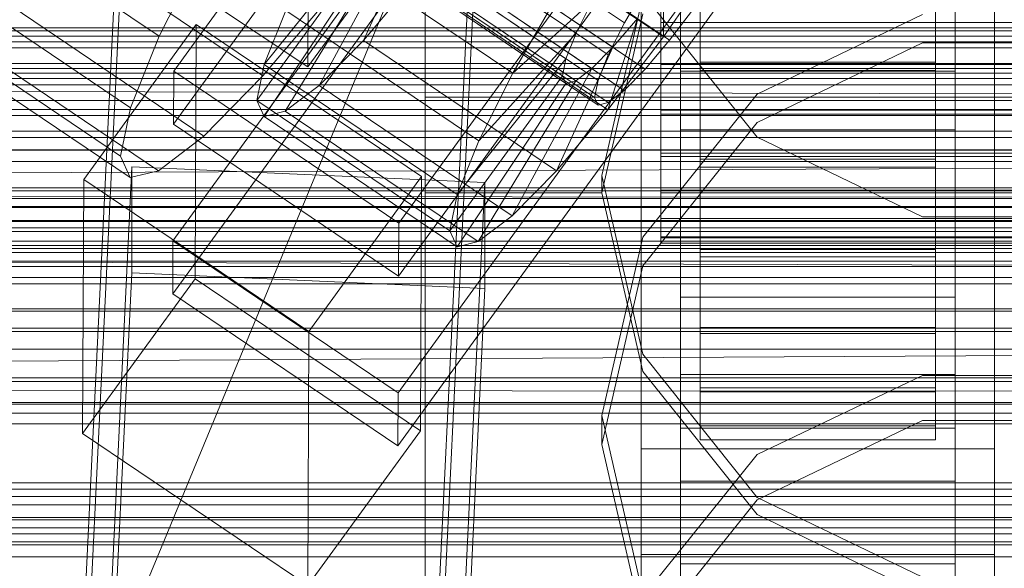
# Model space of a CAD drawing. Header units: millimetres. Extents: x -4738 to 65662, y -68080 to 6847.
# Tile 257 of 656: x -181 to -130, y -34313 to -34285. Entities that reach past the tile are written whole.
import ezdxf

# ---------------------------------------------------------------- set-up
doc = ezdxf.new("R2010")
doc.units = ezdxf.units.MM
for name, color, linetype, lineweight in [('COTAS_O', 1, 'Continuous', 0), ('COTAS_P', 1, 'Continuous', 0), ('frontal_briquetadora', 7, 'Continuous', 0), ('frontal_C01', 7, 'Continuous', 0), ('frontal_C02', 7, 'Continuous', 0), ('frontal_C03', 7, 'Continuous', 0), ('frontal_mezcladora', 7, 'Continuous', 0), ('frontal_secador', 7, 'Continuous', 0)]:
    doc.layers.add(name, color=color, linetype=linetype, lineweight=lineweight)
doc.dimstyles.new('R19_100', dxfattribs={"dimtxt": 250, "dimasz": 150, "dimexe": 150, "dimexo": 80, "dimgap": 100, "dimtad": 1, "dimtih": 1, "dimtoh": 1, "dimdsep": 46, "dimcen": 0.09, "dimadec": 0, "dimazin": 0, "dimtfac": 1, "dimtdec": 4, "dimtofl": 0, "dimtmove": 0, "dimatfit": 3, "dimfxl": 1, "dimtolj": 1, "dimtzin": 0, "dimarcsym": 0})

# ---------------------------------------------------------------- blocks, each defined once
blk = doc.blocks.new('DIM_R31_48')
at = {"layer": 'COTAS_O'}
for p, q in [((-1725, -33700), (-1575, -33655)), ((1725, -33700), (1575, -33655)), ((-1725, -34400), (-1725, -33700)), ((-1725, -33700), (1725, -33700)), ((-1725, -33700), (-1575, -33745)), ((1725, -33700), (1575, -33745)), ((1725, -34400), (1725, -33700))]:
    blk.add_line(p, q, dxfattribs=at)
blk.add_text('3450 O', height=250, dxfattribs=at).set_placement((0, -33600))
blk = doc.blocks.new('DIM_R31_49')
at = {"layer": 'COTAS_P'}
for p, q in [((-150, -32300), (550, -32300)), ((550, -32300), (505, -32450)), ((550, -34900), (550, -32300)), ((550, -32300), (595, -32450)), ((550, -34900), (505, -34750)), ((550, -34900), (595, -34750)), ((-150, -34900), (550, -34900))]:
    blk.add_line(p, q, dxfattribs=at)
blk.add_text('2600 P', height=250, rotation=90, dxfattribs=at).set_placement((450, -33600))
blk = doc.blocks.new('DIM_R31_51')
at = {"layer": 'COTAS_O'}
for p, q in [((-650, -33700), (50, -33700)), ((50, -33700), (5, -33850)), ((50, -34900), (50, -33700)), ((50, -33700), (95, -33850)), ((50, -34900), (5, -34750)), ((50, -34900), (95, -34750)), ((-650, -34900), (50, -34900))]:
    blk.add_line(p, q, dxfattribs=at)
blk.add_text('1200 O', height=250, rotation=90, dxfattribs=at).set_placement((-50, -34300))
blk = doc.blocks.new('DIM_R31_52')
at = {"layer": 'COTAS_O'}
for p, q in [((-650, -34200), (-500, -34155)), ((650, -34200), (500, -34155)), ((-650, -34900), (-650, -34200)), ((-650, -34200), (650, -34200)), ((-650, -34200), (-500, -34245)), ((650, -34200), (500, -34245)), ((650, -34900), (650, -34200))]:
    blk.add_line(p, q, dxfattribs=at)
blk.add_text('1300 O', height=250, dxfattribs=at).set_placement((0, -34100))
blk = doc.blocks.new('DIM_R31_57')
at = {"layer": 'COTAS_P'}
for p, q in [((-305, -34680), (395, -34680)), ((395, -34680), (350, -34830)), ((395, -36000), (395, -34680)), ((395, -34680), (440, -34830)), ((395, -36000), (350, -35850)), ((395, -36000), (440, -35850)), ((-305, -36000), (395, -36000))]:
    blk.add_line(p, q, dxfattribs=at)
blk.add_text('1320 P', height=250, rotation=90, dxfattribs=at).set_placement((295, -35340))

msp = doc.modelspace()

# ---------------------------------------------------------------- linework, layer by layer
at = {"layer": 'frontal_briquetadora'}
for p, q in [((-160, -34288.446), (-160, -34268.879)), ((-160, -34288.435), (-160, -34268.884)), ((-160, -34270.044), (-160, -34289.82)), ((-160, -34272.021), (-160, -34289.389)), ((-160, -34274.379), (-160, -34294.247)), ((-160, -34275), (-160, -34294.5)), ((-160, -34275), (-160, -34294.704)), ((-160, -34275), (-160, -34292.221)), ((-160, -34275), (-160, -34294.515)), ((-160, -34275), (-160, -34294.867)), ((-160, -34295.487), (-160, -34275.621)), ((-160, -34293.039), (-160, -34277.979)), ((-160, -34299.541), (-160, -34279.956)), ((-160, -34281.116), (-160, -34300.517)), ((-160, -34281.121), (-160, -34300.538)), ((-160, -34282.059), (-160, -34296.162)), ((-143.094, -34291.418), (-148.92, -34284.112)), ((-148.92, -34284.263), (-151, -34293.364)), ((-160, -34302.341), (-160, -34284.973)), ((-151, -34294.247), (-148.92, -34285.14)), ((-143.093, -34289.221), (-134.673, -34285.179)), ((-134.674, -34286.607), (-143.094, -34290.664)), ((-125.326, -34286.607), (-134.674, -34286.607)), ((-160, -34307.656), (-160, -34288.435)), ((-160, -34307.682), (-160, -34288.446)), ((-148.92, -34296.503), (-143.093, -34289.221)), ((-160, -34289.389), (200, -34289.389)), ((-160, -34289.389), (-160, -34306.421)), ((-160, -34289.82), (-160, -34309.026)), ((-143.094, -34290.664), (-148.92, -34297.965)), ((-134.674, -34295.473), (-143.094, -34291.418)), ((-160, -34292.221), (-160, -34306.82)), ((-160, -34303.498), (-160, -34293.039)), ((-151, -34293.364), (-151, -34294.247)), ((-151, -34293.364), (-148.92, -34302.464)), ((-151, -34294.247), (-160, -34294.247)), ((-160, -34294.247), (-160, -34314.065)), ((-148.92, -34303.343), (-151, -34294.247)), ((-160, -34294.5), (-160, -34313.519)), ((-160, -34294.515), (-160, -34313.55)), ((-160, -34294.704), (-160, -34313.651)), ((-160, -34294.867), (-160, -34314.683)), ((-160, -34315.301), (-160, -34295.487)), ((-125.326, -34295.473), (-134.674, -34295.473)), ((-160, -34296.162), (-160, -34305.188)), ((-151, -34305.584), (-148.92, -34296.503)), ((-148.92, -34297.965), (-151, -34307.055)), ((-160, -34318.183), (-160, -34299.541)), ((-160, -34300.517), (-160, -34319.289)), ((-160, -34300.538), (-160, -34319.325)), ((-160, -34317.401), (-160, -34302.341)), ((-148.92, -34302.464), (-143.093, -34309.762)), ((-160, -34307.765), (-160, -34303.498)), ((-143.094, -34310.629), (-148.92, -34303.343)), ((-143.093, -34307.571), (-134.673, -34303.551)), ((-134.673, -34303.551), (-125.327, -34303.551)), ((-160, -34305.188), (-160, -34307.765)), ((-151, -34305.584), (-151, -34307.055)), ((-148.92, -34314.665), (-151, -34305.584)), ((-134.674, -34305.831), (-143.094, -34309.876)), ((-125.326, -34305.831), (-134.674, -34305.831)), ((-160, -34306.421), (-160, -34320.524)), ((-160, -34306.82), (-160, -34316.575)), ((-151, -34307.055), (-148.92, -34316.128)), ((-160, -34326.072), (-160, -34307.656)), ((-160, -34326.113), (-160, -34307.682)), ((-148.92, -34314.816), (-143.093, -34307.571)), ((-160, -34309.026), (-160, -34326.924)), ((-143.093, -34309.762), (-134.673, -34313.812)), ((-143.094, -34309.876), (-148.92, -34317.151)), ((-134.674, -34314.669), (-143.094, -34310.629))]:
    msp.add_line(p, q, dxfattribs=at)
at = {"layer": 'frontal_C01'}
for p, q in [((-363.648, -34141.374), (-149.85, -34285.602)), ((-361.352, -34142.252), (-147.554, -34286.48)), ((-364.471, -34143.005), (-150.672, -34287.233)), ((-362.596, -34143.721), (-148.798, -34287.95)), ((-364.989, -34144.299), (-151.191, -34288.527)), ((-363.664, -34144.806), (-149.865, -34289.034)), ((-365.168, -34145.169), (-151.369, -34289.397)), ((-364.995, -34145.555), (-151.196, -34289.783)), ((-364.482, -34145.431), (-150.683, -34289.659)), ((-357.863, -34161.941), (-173.554, -34286.276)), ((-352.572, -34163.964), (-168.263, -34288.299)), ((-359.326, -34165.594), (-175.016, -34289.929)), ((-355.584, -34167.025), (-171.275, -34291.359)), ((-359.83, -34168.049), (-175.521, -34292.384)), ((-357.893, -34168.79), (-173.584, -34293.124)), ((-359.341, -34169.139), (-175.032, -34293.474)), ((-172.809, -34288.064), (-145.277, -34250.21)), ((-145.289, -34252.906), (-172.821, -34290.76)), ((-133.809, -34257.946), (-161.341, -34295.801)), ((-172.847, -34296.692), (-145.315, -34258.838)), ((-147, -34306.231), (-147, -34260.008)), ((-133, -34260.008), (-133, -34306.231)), ((-161.353, -34298.497), (-133.821, -34260.642)), ((-145.327, -34261.534), (-172.859, -34299.388)), ((-147, -34262.704), (-147, -34308.927)), ((-133, -34308.927), (-133, -34262.704)), ((-133.847, -34266.574), (-161.379, -34304.428)), ((-147, -34314.858), (-147, -34268.636)), ((-133, -34268.636), (-133, -34314.858)), ((-161.391, -34307.125), (-133.859, -34269.27)), ((-147, -34271.332), (-147, -34317.555)), ((-133, -34317.555), (-133, -34271.332)), ((-152.311, -34286.128), (-162.14, -34279.497)), ((-157.698, -34279.686), (-147.868, -34286.317)), ((-160.266, -34280.213), (-163.144, -34286.491)), ((-150.436, -34286.844), (-160.266, -34280.213)), ((-162.659, -34280.791), (-168.196, -34287.711)), ((-152.829, -34287.422), (-162.659, -34280.791)), ((-173.554, -34286.276), (-171.232, -34281.674)), ((-162.837, -34281.661), (-168.573, -34289.547)), ((-161.333, -34281.298), (-165.397, -34288.781)), ((-165.365, -34281.536), (-155.535, -34288.167)), ((-153.008, -34288.292), (-162.837, -34281.661)), ((-151.503, -34287.929), (-161.333, -34281.298)), ((-162.664, -34282.047), (-168.208, -34290.362)), ((-162.151, -34281.923), (-167.125, -34290.101)), ((-152.835, -34288.678), (-162.664, -34282.047)), ((-152.321, -34288.554), (-162.151, -34281.923)), ((-145.047, -34282.264), (-147.868, -34286.317)), ((-146, -34282.696), (-146, -34287.606)), ((-134, -34287.606), (-134, -34282.696)), ((-146, -34285.587), (-146, -34283.107)), ((-146, -34288.031), (-146, -34283.107)), ((-134, -34283.107), (-134, -34285.587)), ((-134, -34283.107), (-134, -34288.031)), ((-163.144, -34286.491), (-160.518, -34283.389)), ((-160.518, -34283.389), (-150.688, -34290.02)), ((-149.85, -34285.602), (-148.779, -34283.747)), ((-148, -34285.587), (-148, -34283.406)), ((-147.868, -34286.317), (-147.856, -34283.621)), ((-146, -34283.406), (-146, -34285.587)), ((-134, -34285.587), (-134, -34283.406)), ((-164.752, -34284.152), (-168.263, -34288.299)), ((-155.535, -34288.167), (-153.275, -34284.25)), ((-155.535, -34288.167), (-151.488, -34284.497)), ((-151.488, -34284.497), (-152.311, -34286.128)), ((-146.218, -34284.726), (-147.554, -34286.48)), ((-167.102, -34284.978), (-168.196, -34287.711)), ((-167.102, -34284.978), (-157.272, -34291.609)), ((-177.394, -34293.565), (-171.658, -34285.678)), ((-171.715, -34298.62), (-171.658, -34285.678)), ((-171.658, -34285.678), (-160.19, -34293.415)), ((-150.688, -34290.02), (-149.192, -34285.375)), ((-150.672, -34287.233), (-149.85, -34285.602)), ((-150.436, -34286.844), (-149.192, -34285.375)), ((-148, -34285.392), (-148, -34287.718)), ((-148, -34287.919), (-148, -34285.587)), ((-148, -34285.587), (148, -34285.587)), ((-146, -34287.718), (-146, -34285.392)), ((-134, -34285.587), (-146, -34285.587)), ((-146, -34285.587), (-146, -34287.919)), ((-134, -34285.392), (-134, -34287.718)), ((-134, -34287.919), (-134, -34285.587)), ((-157.272, -34291.609), (-152.311, -34286.128)), ((-152.311, -34286.128), (-152.829, -34287.422)), ((-175.016, -34289.929), (-173.554, -34286.276)), ((-165.397, -34288.781), (-163.144, -34286.491)), ((-163.144, -34286.491), (-153.314, -34293.123)), ((-147.868, -34286.317), (-150.688, -34290.02)), ((-147.554, -34286.48), (-148.798, -34287.95)), ((-153.314, -34293.123), (-150.436, -34286.844)), ((-151.503, -34287.929), (-150.436, -34286.844)), ((-151.191, -34288.527), (-150.672, -34287.233)), ((-168.196, -34287.711), (-168.573, -34289.547)), ((-168.196, -34287.711), (-158.366, -34294.342)), ((-158.366, -34294.342), (-152.829, -34287.422)), ((-152.829, -34287.422), (-153.008, -34288.292)), ((-148, -34287.718), (-148, -34290.05)), ((-148, -34287.718), (148, -34287.718)), ((-146, -34287.718), (-146, -34287.606)), ((-146, -34287.606), (-146, -34292.53)), ((-146, -34287.606), (-134, -34287.606)), ((-146, -34290.05), (-146, -34287.718)), ((-134, -34287.718), (-146, -34287.718)), ((-134, -34292.53), (-134, -34287.606)), ((-134, -34287.606), (-134, -34287.718)), ((-134, -34287.718), (-134, -34290.05)), ((-172.809, -34288.064), (-172.821, -34290.76)), ((-161.341, -34295.801), (-172.809, -34288.064)), ((-157.272, -34291.609), (-155.535, -34288.167)), ((-155.567, -34295.412), (-151.503, -34287.929)), ((-152.321, -34288.554), (-151.503, -34287.929)), ((-148.798, -34287.95), (-149.865, -34289.034)), ((-148, -34290.245), (-148, -34287.919)), ((-148, -34287.919), (148, -34287.919)), ((-146, -34287.919), (-146, -34288.031)), ((-134, -34287.919), (-146, -34287.919)), ((-146, -34287.919), (-146, -34290.245)), ((-146, -34288.031), (-134, -34288.031)), ((-146, -34292.941), (-146, -34288.031)), ((-134, -34288.031), (-134, -34287.919)), ((-134, -34290.245), (-134, -34287.919)), ((-134, -34288.031), (-134, -34292.941)), ((-168.263, -34288.299), (-171.275, -34291.359)), ((-158.743, -34296.178), (-153.008, -34288.292)), ((-158.378, -34296.993), (-152.835, -34288.678)), ((-157.295, -34296.732), (-152.321, -34288.554)), ((-153.008, -34288.292), (-152.835, -34288.678)), ((-152.835, -34288.678), (-152.321, -34288.554)), ((-151.369, -34289.397), (-151.191, -34288.527)), ((-167.125, -34290.101), (-165.397, -34288.781)), ((-165.397, -34288.781), (-155.567, -34295.412)), ((-149.865, -34289.034), (-150.683, -34289.659)), ((-168.573, -34289.547), (-168.208, -34290.362)), ((-168.573, -34289.547), (-158.743, -34296.178)), ((-151.196, -34289.783), (-151.369, -34289.397)), ((-150.683, -34289.659), (-151.196, -34289.783)), ((-175.521, -34292.384), (-175.016, -34289.929)), ((-168.208, -34290.362), (-167.125, -34290.101)), ((-167.125, -34290.101), (-157.295, -34296.732)), ((-150.688, -34290.02), (-153.314, -34293.123)), ((-148, -34290.05), (-148, -34292.231)), ((-148, -34290.05), (148, -34290.05)), ((-148, -34292.405), (-148, -34290.245)), ((-148, -34290.245), (148, -34290.245)), ((-146, -34292.231), (-146, -34290.05)), ((-146, -34290.05), (-146, -34292.53)), ((-134, -34290.05), (-146, -34290.05)), ((-146, -34290.245), (-146, -34292.941)), ((-134, -34290.245), (-146, -34290.245)), ((-146, -34290.245), (-146, -34292.405)), ((-134, -34292.53), (-134, -34290.05)), ((-134, -34290.05), (-134, -34292.231)), ((-134, -34292.941), (-134, -34290.245)), ((-134, -34292.405), (-134, -34290.245)), ((-172.821, -34290.76), (-161.353, -34298.497)), ((-168.208, -34290.362), (-158.378, -34296.993)), ((-171.275, -34291.359), (-173.584, -34293.124)), ((-158.366, -34294.342), (-157.272, -34291.609)), ((-148, -34292.231), (-148, -34294.111)), ((-148, -34292.231), (148, -34292.231)), ((-146, -34294.111), (-146, -34292.231)), ((-146, -34292.231), (-146, -34297.134)), ((-134, -34292.231), (-146, -34292.231)), ((-134, -34297.134), (-134, -34292.231)), ((-134, -34292.231), (-134, -34294.111)), ((-175.032, -34293.474), (-175.521, -34292.384)), ((-148, -34294.253), (-148, -34292.405)), ((-148, -34292.405), (148, -34292.405)), ((-146, -34292.405), (-146, -34297.502)), ((-134, -34292.405), (-146, -34292.405)), ((-146, -34292.405), (-146, -34294.253)), ((-146, -34292.53), (-146, -34297.134)), ((-146, -34292.53), (-134, -34292.53)), ((-134, -34297.502), (-134, -34292.405)), ((-134, -34294.253), (-134, -34292.405)), ((-134, -34297.134), (-134, -34292.53)), ((-177.811, -34352.709), (-174.943, -34292.921)), ((-173.584, -34293.124), (-175.032, -34293.474)), ((-174.943, -34298.314), (-174.943, -34292.921)), ((-174.943, -34292.921), (-156.962, -34293.72)), ((-153.314, -34293.123), (-155.567, -34295.412)), ((-146, -34292.941), (-134, -34292.941)), ((-146, -34297.502), (-146, -34292.941)), ((-134, -34292.941), (-134, -34297.502)), ((-177.394, -34293.565), (-177.451, -34306.506)), ((-165.926, -34301.301), (-177.394, -34293.565)), ((-160.19, -34293.415), (-165.926, -34301.301)), ((-160.19, -34293.415), (-160.247, -34306.356)), ((-156.962, -34293.72), (-159.83, -34353.509)), ((-156.962, -34293.72), (-156.962, -34299.114)), ((-148, -34294.111), (-148, -34295.562)), ((-148, -34294.111), (148, -34294.111)), ((-148, -34295.663), (-148, -34294.253)), ((-148, -34294.253), (148, -34294.253)), ((-146, -34295.562), (-146, -34294.111)), ((-146, -34294.111), (-146, -34301.102)), ((-134, -34294.111), (-146, -34294.111)), ((-146, -34294.253), (-146, -34301.403)), ((-134, -34294.253), (-146, -34294.253)), ((-146, -34294.253), (-146, -34295.663)), ((-134, -34301.102), (-134, -34294.111)), ((-134, -34294.111), (-134, -34295.562)), ((-134, -34301.403), (-134, -34294.253)), ((-134, -34295.663), (-134, -34294.253)), ((-158.743, -34296.178), (-158.366, -34294.342)), ((-155.567, -34295.412), (-157.295, -34296.732)), ((-148, -34295.562), (-148, -34296.485)), ((-148, -34295.562), (148, -34295.562)), ((-148, -34296.537), (-148, -34295.663)), ((-148, -34295.663), (148, -34295.663)), ((-146, -34296.485), (-146, -34295.562)), ((-146, -34295.562), (-146, -34304.166)), ((-134, -34295.562), (-146, -34295.562)), ((-146, -34295.663), (-146, -34304.378)), ((-134, -34295.663), (-146, -34295.663)), ((-146, -34295.663), (-146, -34296.537)), ((-134, -34304.166), (-134, -34295.562)), ((-134, -34295.562), (-134, -34296.485)), ((-134, -34304.378), (-134, -34295.663)), ((-134, -34296.537), (-134, -34295.663)), ((-161.353, -34298.497), (-161.341, -34295.801)), ((-158.378, -34296.993), (-158.743, -34296.178)), ((-172.847, -34296.692), (-172.859, -34299.388)), ((-161.379, -34304.428), (-172.847, -34296.692)), ((-157.295, -34296.732), (-158.378, -34296.993)), ((-148, -34296.485), (-148, -34296.818)), ((-148, -34296.485), (148, -34296.485)), ((-148, -34296.818), (-148, -34296.537)), ((-148, -34296.537), (148, -34296.537)), ((-146, -34296.818), (-146, -34296.485)), ((-146, -34296.485), (-146, -34306.115)), ((-134, -34296.485), (-146, -34296.485)), ((-146, -34296.537), (-146, -34306.225)), ((-134, -34296.537), (-146, -34296.537)), ((-146, -34296.537), (-146, -34296.818)), ((-134, -34306.115), (-134, -34296.485)), ((-134, -34296.485), (-134, -34296.818)), ((-134, -34306.225), (-134, -34296.537)), ((-134, -34296.818), (-134, -34296.537)), ((-148, -34296.818), (148, -34296.818)), ((-146, -34296.818), (-146, -34306.817)), ((-134, -34296.818), (-146, -34296.818)), ((-146, -34297.134), (-146, -34301.102)), ((-146, -34297.134), (-134, -34297.134)), ((-134, -34306.817), (-134, -34296.818)), ((-134, -34301.102), (-134, -34297.134)), ((-146, -34297.502), (-134, -34297.502)), ((-146, -34301.403), (-146, -34297.502)), ((-134, -34297.502), (-134, -34301.403)), ((-177.811, -34358.103), (-174.943, -34298.314)), ((-171.715, -34298.62), (-177.451, -34306.506)), ((-156.962, -34299.114), (-174.943, -34298.314)), ((-160.247, -34306.356), (-171.715, -34298.62)), ((-159.83, -34358.902), (-156.962, -34299.114)), ((-172.859, -34299.388), (-161.391, -34307.125)), ((-165.983, -34314.242), (-165.926, -34301.301)), ((-146, -34301.102), (-146, -34304.166)), ((-146, -34301.102), (-134, -34301.102)), ((-134, -34304.166), (-134, -34301.102)), ((-146, -34301.403), (-134, -34301.403)), ((-146, -34304.378), (-146, -34301.403)), ((-134, -34301.403), (-134, -34304.378)), ((-147, -34316.438), (-147, -34303.496)), ((-147, -34303.496), (-133, -34303.496)), ((-147, -34313.126), (-147, -34303.496)), ((-133, -34303.496), (-133, -34316.438)), ((-133, -34303.496), (-133, -34313.126)), ((-146, -34304.166), (-146, -34306.115)), ((-146, -34304.166), (-134, -34304.166)), ((-134, -34306.115), (-134, -34304.166)), ((-161.391, -34307.125), (-161.379, -34304.428)), ((-146, -34304.378), (-134, -34304.378)), ((-146, -34306.225), (-146, -34304.378)), ((-134, -34304.378), (-134, -34306.225)), ((-133, -34306.231), (-147, -34306.231)), ((-147, -34306.231), (-147, -34308.927)), ((-146, -34306.115), (-146, -34306.817)), ((-146, -34306.115), (-134, -34306.115)), ((-146, -34306.225), (-134, -34306.225)), ((-146, -34306.817), (-146, -34306.225)), ((-134, -34306.817), (-134, -34306.115)), ((-134, -34306.225), (-134, -34306.817)), ((-133, -34308.927), (-133, -34306.231)), ((-177.451, -34306.506), (-165.983, -34314.242)), ((-165.983, -34314.242), (-160.247, -34306.356)), ((-146, -34306.817), (-134, -34306.817)), ((-149, -34312.663), (-149, -34307.271)), ((-149, -34307.271), (-131, -34307.271)), ((-149, -34353.108), (-149, -34307.271)), ((-131, -34307.271), (-131, -34312.663)), ((-131, -34307.271), (-131, -34353.108)), ((-147, -34308.927), (-133, -34308.927)), ((-131, -34312.663), (-149, -34312.663)), ((-149, -34358.5), (-149, -34312.663)), ((-131, -34358.5), (-131, -34312.663)), ((-133, -34313.126), (-147, -34313.126)), ((-147, -34313.126), (-147, -34326.067)), ((-133, -34326.067), (-133, -34313.126))]:
    msp.add_line(p, q, dxfattribs=at)
at = {"layer": 'frontal_C02'}
for p, q in [((-147, -34288.055), (-147, -34242.237)), ((-133, -34242.237), (-133, -34288.055)), ((-147, -34245.217), (-147, -34291.036)), ((-133, -34291.036), (-133, -34245.217)), ((-177.811, -34324.929), (-174.943, -34265.663)), ((-156.962, -34266.456), (-159.83, -34325.721)), ((-177.811, -34330.891), (-174.943, -34271.625)), ((-159.83, -34331.684), (-156.962, -34272.418)), ((-165.983, -34287.845), (-165.926, -34273.539)), ((-147, -34290.021), (-147, -34275.714)), ((-133, -34275.714), (-133, -34290.021)), ((-177.451, -34280.176), (-165.983, -34287.845)), ((-165.983, -34287.845), (-160.247, -34280.028)), ((-149, -34285.848), (-149, -34279.887)), ((-149, -34325.324), (-149, -34279.887)), ((-131, -34279.887), (-131, -34285.848)), ((-131, -34279.887), (-131, -34325.324)), ((-147, -34285.26), (-147, -34299.566)), ((-133, -34299.566), (-133, -34285.26)), ((-131, -34285.848), (-149, -34285.848)), ((-149, -34331.285), (-149, -34285.848)), ((-131, -34331.285), (-131, -34285.848)), ((-133, -34288.055), (-147, -34288.055)), ((-147, -34288.055), (-147, -34291.036)), ((-133, -34291.036), (-133, -34288.055)), ((-133, -34290.021), (-147, -34290.021)), ((-147, -34290.021), (-147, -34299.566)), ((-133, -34299.566), (-133, -34290.021)), ((-147, -34291.036), (-133, -34291.036)), ((-147, -34299.566), (-133, -34299.566))]:
    msp.add_line(p, q, dxfattribs=at)
at = {"layer": 'frontal_C03'}
for p, q in [((1250, -34286.273), (-1250, -34286.273)), ((1250, -34286.559), (-1250, -34286.559)), ((1250, -34286.875), (-1250, -34286.875)), ((1250, -34287.669), (-1250, -34287.669)), ((-1496, -34288.163), (1496, -34288.163)), ((1496, -34288.754), (-1496, -34288.754)), ((-1250, -34288.434), (1250, -34288.434)), ((1250, -34289.556), (-1250, -34289.556)), ((1250, -34290.321), (-1250, -34290.321)), ((1250, -34291.115), (-1250, -34291.115)), ((1250, -34291.431), (-1250, -34291.431)), ((1496, -34292.063), (-1496, -34292.063)), ((1496, -34292.655), (-1496, -34292.655)), ((1250, -34294.544), (-1250, -34294.544)), ((1496, -34295.711), (-1496, -34295.711)), ((1496, -34296.213), (-1496, -34296.213)), ((1250, -34296.023), (-1250, -34296.023)), ((1250, -34296.711), (-1250, -34296.711)), ((1250, -34297.088), (-1250, -34297.088)), ((1496, -34298.552), (-1496, -34298.552)), ((1496, -34298.887), (-1496, -34298.887)), ((1496, -34300.153), (-1496, -34300.153)), ((1496, -34300.271), (-1496, -34300.271)), ((1250, -34301.139), (-1250, -34301.139)), ((1250, -34302.211), (-1250, -34302.211)), ((1250, -34303.665), (-1250, -34303.665)), ((1250, -34304.919), (-1250, -34304.919)), ((1250, -34309.017), (-1250, -34309.017)), ((1250, -34309.333), (-1250, -34309.333)), ((1250, -34309.698), (-1250, -34309.698)), ((1250, -34310.127), (-1250, -34310.127)), ((1250, -34310.767), (-1250, -34310.767)), ((-1250, -34310.891), (1250, -34310.891)), ((1250, -34311.302), (-1250, -34311.302)), ((1250, -34311.605), (-1250, -34311.605)), ((-1579, -34312.165), (1579, -34312.165)), ((1250, -34312.014), (-1250, -34312.014)), ((1250, -34312.778), (-1250, -34312.778))]:
    msp.add_line(p, q, dxfattribs=at)
at = {"layer": 'frontal_mezcladora'}
msp.add_line((-161.361, -34283.129), (-174.149, -34314), dxfattribs=at)
at = {"layer": 'frontal_secador'}
for p, q in [((1320, -34286), (-1320, -34286)), ((1250, -34285.859), (-1250, -34285.859)), ((-1250, -34286), (1250, -34286)), ((1320, -34287.929), (-1320, -34287.929)), ((-422.12, -34288.52), (420.5, -34290.5)), ((-1320, -34290), (1320, -34290)), ((-1250, -34290), (1250, -34290)), ((-413.48, -34294.28), (420.5, -34290.5)), ((1320, -34292.071), (-1320, -34292.071)), ((1320, -34294), (-1320, -34294)), ((1250, -34294.141), (-1250, -34294.141)), ((-413.48, -34294.28), (410.42, -34294.82)), ((-407, -34295), (410.42, -34294.82)), ((407, -34295), (-407, -34295)), ((1320, -34295.657), (-1320, -34295.657)), ((1320, -34296.928), (-1320, -34296.928)), ((1250, -34297.285), (-1250, -34297.285)), ((-431.48, -34297.08), (429.5, -34299.5)), ((1320, -34297.727), (-1320, -34297.727)), ((1320, -34298), (-1320, -34298)), ((1250, -34298), (-1250, -34298)), ((-420.92, -34304.12), (429.5, -34299.5)), ((1250, -34301.314), (-1250, -34301.314)), ((1250, -34303.856), (-1250, -34303.856)), ((-420.92, -34304.12), (417.18, -34304.78)), ((-413, -34305), (417.18, -34304.78)), ((413, -34305), (-413, -34305)), ((1250, -34305.455), (-1250, -34305.455)), ((1250, -34306), (-1250, -34306))]:
    msp.add_line(p, q, dxfattribs=at)

# ---------------------------------------------------------------- dimensions: what is measured, and where the dimension line sits
at = {"layer": 'COTAS_O'}
for p1, p2, distance, picture, middle in [((-650, -34900), (-650, -33700), -700, 'DIM_R31_51', (50, -34300)), ((-1725, -34400), (1725, -34400), 700, 'DIM_R31_48', (0, -33700)), ((-650, -34900), (650, -34900), 700, 'DIM_R31_52', (0, -34200))]:
    dim = msp.add_aligned_dim(p1=p1, p2=p2, distance=distance, text='<> O', dimstyle='R19_100', dxfattribs=at)
    dim.commit()
    dim.dimension.update_dxf_attribs({"geometry": picture, "text_midpoint": middle})
at = {"layer": 'COTAS_P'}
for p1, p2, picture, middle in [((-150, -34900), (-150, -32300), 'DIM_R31_49', (550, -33600)), ((-305, -36000), (-305, -34680), 'DIM_R31_57', (395, -35340))]:
    dim = msp.add_aligned_dim(p1=p1, p2=p2, distance=-700, text='<> P', dimstyle='R19_100', dxfattribs=at)
    dim.commit()
    dim.dimension.update_dxf_attribs({"geometry": picture, "text_midpoint": middle})

doc.saveas('drawing.dxf')
